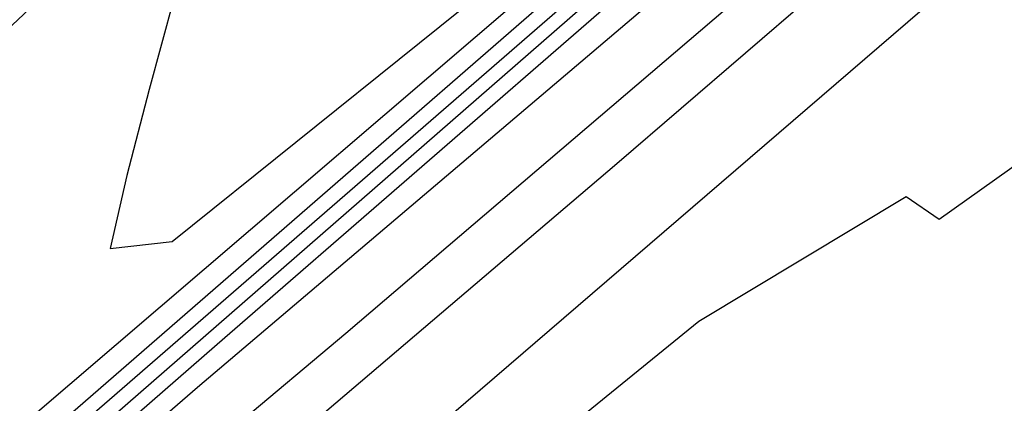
# Model space of a CAD drawing. Extents: x 3249832 to 3255657, y 13789405 to 13793316.
# Tile 702 of 1056: x 3253204.964 to 3253207.374, y 13791252.833 to 13791253.771. Entities that reach past the tile are written whole.
import ezdxf

# ---------------------------------------------------------------- set-up
doc = ezdxf.new("R2010")
doc.units = 0
doc.header["$LTSCALE"] = 100
doc.header["$MEASUREMENT"] = 0
for name, color, linetype in [('GRATIO_03231_CON', 1, 'CONTINUOUS'), ('GRATIO_0323_ICON', 1, 'CONTINUOUS'), ('TARGETS_EAST', 7, 'CONTINUOUS')]:
    doc.layers.add(name, color=color, linetype=linetype)

# ---------------------------------------------------------------- blocks, each defined once
blk = doc.blocks.new('Gratio_032316_contours')
at = {"layer": 'GRATIO_03231_CON', "color": 5, "linetype": 'Continuous', "flags": 128}
for points in [[(3253201.6585, 13791249.0562), (3253208.7399, 13791255.1436), (3253214.639, 13791260.1955), (3253217.7084, 13791262.7688), (3253218.7561, 13791263.5746), (3253219.2039, 13791263.8623)], [(3253200.1596, 13791247.6182), (3253204.5266, 13791251.3287), (3253206.6263, 13791253.0335), (3253207.1335, 13791253.338), (3253207.214, 13791253.2832), (3253207.7988, 13791253.6979), (3253208.8801, 13791254.5638), (3253210.2152, 13791255.6509), (3253211.5605, 13791256.7314)]]:
    blk.add_lwpolyline(points, dxfattribs=at)
at = {"layer": 'GRATIO_03231_CON', "color": 1, "linetype": 'Continuous', "flags": 128}
for points in [[(3253201.4718, 13791249.2034), (3253206.4257, 13791253.4194), (3253215.3463, 13791261.091), (3253225.9004, 13791270.1944), (3253234.8639, 13791277.9291), (3253239.86, 13791282.2289), (3253241.9, 13791283.9634), (3253242.8421, 13791284.7366), (3253244.153, 13791285.8159), (3253245.7322, 13791287.1241), (3253247.0877, 13791288.2474), (3253247.9417, 13791288.9562), (3253248.8734, 13791289.7563), (3253250.6766, 13791291.3376), (3253253.8181, 13791294.1039), (3253257.4579, 13791297.3151), (3253260.4294, 13791299.9452), (3253262.1013, 13791301.4393), (3253263.9852, 13791303.1272), (3253268.1279, 13791306.8098), (3253275.7778, 13791313.586), (3253284.9892, 13791321.7458), (3253293.0173, 13791328.8768), (3253297.7719, 13791333.1433)], [(3253201.5308, 13791249.452), (3253203.3764, 13791251.006), (3253205.7622, 13791253.0041), (3253210.9337, 13791257.4141), (3253220.2072, 13791265.3949), (3253231.1821, 13791274.8703), (3253240.5289, 13791282.9557), (3253245.7489, 13791287.484), (3253247.6673, 13791289.1583), (3253247.9408, 13791289.3993), (3253248.125, 13791289.5479), (3253249.3736, 13791290.6266), (3253252.7395, 13791293.5783), (3253258.7542, 13791298.8829), (3253265.863, 13791305.1692), (3253271.9894, 13791310.6032), (3253275.5609, 13791313.7963), (3253277.0209, 13791315.1417), (3253277.3163, 13791315.4783), (3253277.3163, 13791315.4783), (3253277.4125, 13791315.6585), (3253278.3483, 13791316.5896), (3253281.1803, 13791319.1927), (3253286.5431, 13791324.0173)], [(3253201.9935, 13791249.9231), (3253205.3991, 13791252.872), (3253207.4593, 13791254.6196), (3253209.7597, 13791256.5517), (3253214.4531, 13791260.5545), (3253222.8321, 13791267.7659)], [(3253200.9004, 13791249.0216), (3253205.4478, 13791252.9775), (3253209.2674, 13791256.292), (3253211.5422, 13791258.2333), (3253213.7571, 13791260.0993), (3253217.9725, 13791263.6949), (3253225.4569, 13791270.1371), (3253234.3111, 13791277.7898), (3253241.8442, 13791284.3286), (3253246.0372, 13791288.0069), (3253247.5597, 13791289.3882), (3253247.7532, 13791289.6138), (3253247.7353, 13791289.6352), (3253247.7269, 13791289.6458), (3253247.7245, 13791289.6493), (3253247.7245, 13791289.6493), (3253247.9411, 13791289.8416), (3253249.4539, 13791291.1868), (3253253.5563, 13791294.8409), (3253261.0456, 13791301.516), (3253270.7349, 13791310.1479), (3253280.9411, 13791319.2283), (3253289.806, 13791327.1027)], [(3253202.1519, 13791250.2124), (3253206.8478, 13791254.2857), (3253212.3564, 13791259.0864), (3253217.004, 13791263.1319), (3253219.708, 13791265.4607), (3253221.752, 13791267.1944), (3253225.0114, 13791269.9757), (3253230.707, 13791274.8789), (3253237.4433, 13791280.7056), (3253243.1702, 13791285.6892), (3253246.3505, 13791288.5012), (3253247.4974, 13791289.5664), (3253247.6367, 13791289.7476), (3253247.7168, 13791289.8495), (3253248.3759, 13791290.4438), (3253250.1747, 13791292.0442), (3253250.1747, 13791292.0442), (3253253.6173, 13791295.1093), (3253258.9808, 13791299.8795), (3253266.4855, 13791306.5404), (3253275.6358, 13791314.6499), (3253283.072, 13791321.2554)], [(3253201.8674, 13791250.0552), (3253204.7192, 13791252.4869), (3253209.8215, 13791256.9177), (3253215.8108, 13791262.1408), (3253220.8723, 13791266.5519)], [(3253219.8032, 13791266.733), (3253210.5714, 13791258.7408), (3253205.3858, 13791254.171), (3253203.4376, 13791252.3408), (3253203.1064, 13791251.8783), (3253203.0434, 13791251.6434), (3253202.9858, 13791251.4225), (3253202.9424, 13791251.2339), (3253203.0813, 13791251.2336), (3253204.2077, 13791252.128), (3253207.2864, 13791254.7615), (3253212.7951, 13791259.5497), (3253219.2651, 13791265.1952)], [(3253221.1918, 13791267.9245), (3253212.4279, 13791260.3373), (3253207.5052, 13791255.9991), (3253205.6557, 13791254.2617), (3253205.3412, 13791253.8227), (3253205.2814, 13791253.5996), (3253205.2267, 13791253.3899), (3253205.1855, 13791253.2109), (3253205.3375, 13791253.2282), (3253206.548, 13791254.2008), (3253209.8536, 13791257.036), (3253215.7688, 13791262.1818), (3253222.7194, 13791268.2496)]]:
    blk.add_lwpolyline(points, dxfattribs=at)
at = {"layer": 'GRATIO_0323_ICON', "color": 7, "linetype": 'Continuous', "flags": 128}
blk.add_lwpolyline([(3253199.5847, 13791247.9379), (3253203.8741, 13791251.6536), (3253208.9021, 13791256.0319), (3253213.1357, 13791259.712), (3253215.6251, 13791261.847), (3253217.7546, 13791263.6469), (3253221.4919, 13791266.8353), (3253228.0819, 13791272.5081), (3253235.8763, 13791279.2487), (3253242.5042, 13791285.0122), (3253246.1872, 13791288.2614), (3253247.5185, 13791289.4884), (3253247.684, 13791289.693), (3253247.8258, 13791289.8479), (3253248.9112, 13791290.8188), (3253251.8637, 13791293.4443), (3253251.8637, 13791293.4443), (3253257.3309, 13791298.3131), (3253264.8578, 13791305.0137), (3253273.7133, 13791312.8843), (3253282.7209, 13791320.8763)], dxfattribs=at)

msp = doc.modelspace()

# ---------------------------------------------------------------- block references
at = {"layer": 'TARGETS_EAST'}
msp.add_blockref('Gratio_032316_contours', (0, 0), dxfattribs=at)

doc.saveas('drawing.dxf')
